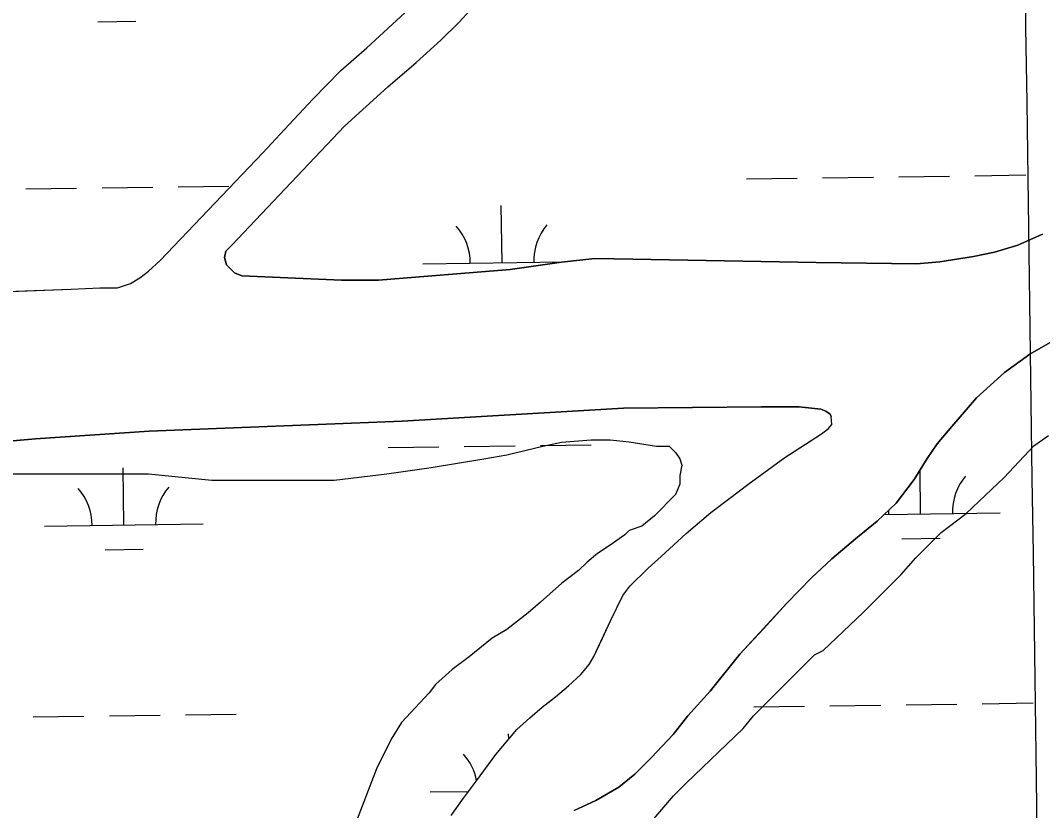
# Model space of a CAD drawing. Extents: x 3767014 to 3805179, y 361544 to 387384.
# Drawn here: x 3794326 to 3794970, y 377311 to 377809 of the extents above; entities that cross this region are included whole.
import ezdxf

# ---------------------------------------------------------------- set-up
doc = ezdxf.new("R2010")
doc.units = 0
for name, color, linetype in [('V-GRID-MAJR', 7, 'Continuous'), ('V-RIVR-EDGE', 7, 'Continuous'), ('V-SITE-VEGE', 7, 'Continuous'), ('V-TOPO-SHOR', 7, 'Continuous'), ('V-WETL-SWMP', 7, 'Continuous')]:
    doc.layers.add(name, color=color, linetype=linetype)

msp = doc.modelspace()

# ---------------------------------------------------------------- linework, layer by layer
at = {"layer": 'V-GRID-MAJR'}
msp.add_spline([(3795108.086, 367296.749), (3795022.617, 373354.339), (3794937.112, 379414.531), (3794851.606, 385474.724), (3794851.569, 385477.324)], degree=3, dxfattribs=at)
at = {"layer": 'V-RIVR-EDGE'}
msp.add_spline([(3785266.865, 377529.211), (3785342.8, 377494.248), (3785391.258, 377467.439), (3785439.72, 377442.249), (3785475.246, 377418.707), (3785525.316, 377389.469), (3785575.383, 377359.422), (3785621.413, 377331.811), (3785722.351, 377269.288), (3785796.661, 377231.094), (3785852.385, 377199.415), (3785928.324, 377166.069), (3785964.678, 377149.804), (3786028.506, 377124.576), (3786060.018, 377113.175), (3786092.316, 377092.068), (3786117.34, 377073.405), (3786135.083, 377053.143), (3786154.458, 377039.347), (3786176.258, 377024.735), (3786206.946, 377006.867), (3786256.211, 376979.248), (3786328.098, 376942.677), (3786374.949, 376919.917), (3786491.265, 376862.208), (3786553.467, 376833.749), (3786619.713, 376805.279), (3786729.589, 376759.718), (3786796.656, 376736.099), (3786845.136, 376718.187), (3786867.767, 376712.469), (3787003.51, 376661.992), (3787089.16, 376631.048), (3787163.496, 376603.367), (3787230.559, 376578.13), (3787257.223, 376568.359), (3787300.044, 376551.27), (3787354.992, 376532.533), (3787409.127, 376512.181), (3787544.074, 376466.558), (3787612.756, 376442.126), (3787657.197, 376425.841), (3787730.724, 376398.162), (3787781.63, 376380.244), (3787834.96, 376361.511), (3787891.524, 376341.961), (3787940, 376322.432), (3787998.976, 376297.215), (3788050.697, 376281.721), (3788117.768, 376259.719), (3788176.757, 376240.164), (3788221.198, 376223.879), (3788259.981, 376209.226), (3788406.252, 376164.383), (3788541.215, 376125.23), (3788606.67, 376104.041), (3788679.39, 376077.173), (3788748.889, 376055.974), (3788871.693, 376005.528), (3788969.454, 375966.467), (3789047.013, 375933.926), (3789119.723, 375903.014), (3789155.253, 375881.09), (3789182.716, 375867.274), (3789214.225, 375854.256), (3789257.04, 375834.74), (3789281.286, 375828.21), (3789303.105, 375821.686), (3789328.955, 375809.491), (3789367.724, 375789.177), (3789414.577, 375767.225), (3789468.708, 375745.255), (3789509.105, 375728.981), (3789555.157, 375710.266), (3789585.849, 375694.015), (3789620.578, 375675.328), (3789681.97, 375646.062), (3789753.859, 375610.3), (3789792.633, 375591.603), (3789842.712, 375566.408), (3789897.64, 375539.584), (3789938.019, 375516.03), (3789968.727, 375506.25), (3790004.289, 375497.265), (3790030.972, 375494.773), (3790047.128, 375487.455), (3790077.007, 375469.589), (3790124.633, 375433.077), (3790192.442, 375382.768), (3790252.165, 375332.478), (3790290.91, 375302.459), (3790337.741, 375271.611), (3790406.357, 375220.491), (3790469.329, 375175.855), (3790570.248, 375106.054), (3790647.751, 375050.868), (3790691.367, 375028.115), (3790744.667, 374997.251), (3790806.838, 374955.852), (3790873.863, 374915.249), (3790932, 374877.903), (3791002.231, 374825.97), (3791052.265, 374782.175), (3791082.927, 374753.793), (3791131.331, 374705.149), (3791170.05, 374664.616), (3791192.631, 374638.681), (3791220.891, 374620.01), (3791288.67, 374557.569), (3791322.577, 374533.223), (3791362.944, 374504.817), (3791396.042, 374480.473), (3791434.785, 374449.645), (3791482.407, 374411.517), (3791534.052, 374365.291), (3791646.192, 374254.216), (3791707.514, 374196.644), (3791738.968, 374161.791), (3791773.65, 374123.694), (3791803.497, 374092.888), (3791829.321, 374070.18), (3791830.912, 374059.662), (3791837.316, 374032.958), (3791849.409, 374017.562), (3791884.123, 373992.405), (3791930.977, 373971.262), (3791954.393, 373955.838), (3791993.134, 373924.202), (3792026.979, 373874.785), (3792047.912, 373836.722), (3792063.186, 373799.482), (3792086.509, 373746.857), (3792112.249, 373690.181), (3792141.261, 373648.864), (3792158.993, 373624.558), (3792177.552, 373607.528), (3792214.702, 373586.409), (3792255.083, 373563.665), (3792301.119, 373538.48), (3792346.34, 373510.871), (3792382.671, 373485.71), (3792422.225, 373455.689), (3792479.537, 373411.875), (3792548.144, 373356.711), (3792619.168, 373298.307), (3792672.431, 373252.077), (3792709.534, 373212.357), (3792750.656, 373162.113), (3792839.385, 373068.08), (3792888.572, 373008.92), (3792945.027, 372945.699), (3792999.062, 372884.91), (3793053.898, 372820.884), (3793149.89, 372720.363), (3793208.761, 372653.092), (3793261.195, 372598.777), (3793315.232, 372538.796), (3793358.792, 372493.399), (3793409.592, 372432.618), (3793462.809, 372367.787), (3793498.283, 372323.219), (3793536.997, 372280.26), (3793578.124, 372232.443), (3793604.724, 372196.792), (3793668.438, 372125.466), (3793703.128, 372090.604), (3793760.41, 372034.66), (3793806.384, 371984.404), (3793839.438, 371942.268), (3793939.427, 371823.136), (3793981.333, 371763.186), (3794029.674, 371688.662), (3794050.609, 371651.408), (3794073.177, 371620.62), (3794178.796, 371488.535), (3794237.625, 371404.28), (3794268.243, 371358.106), (3794301.293, 371314.353), (3794332.724, 371269.794), (3794395.613, 371192), (3794429.476, 371149.862), (3794472.201, 371093.953), (3794523.788, 371024.274), (3794601.175, 370922.181), (3794640.679, 370871.942), (3794687.421, 370805.509), (3794733.389, 370752.828), (3794829.339, 370635.323), (3794895.463, 370557.521), (3794959.948, 370470.826), (3795013.158, 370403.569), (3795070.394, 370329.023), (3795159.854, 370203.448), (3795225.98, 370126.454), (3795296.13, 370041.363), (3795379.18, 369940.065), (3795459.001, 369841.201), (3795508.163, 369772.337), (3795554.103, 369708.333), (3795661.315, 369566.538), (3795715.338, 369500.897), (3795762.105, 369444.169), (3795798.366, 369390.703), (3795915.247, 369234.327), (3795963.601, 369165.465), (3796028.082, 369077.153), (3796043.387, 369052.853), (3796054.672, 369037.459), (3796077.242, 369007.48), (3796148.213, 368927.239), (3796183.677, 368878.627), (3796226.382, 368814.631), (3796275.531, 368740.105), (3796314.222, 368688.25), (3796353.714, 368633.158), (3796401.268, 368567.533), (3796456.873, 368487.33), (3796513.292, 368409.551), (3796545.533, 368365.8), (3796626.113, 368246.716), (3796670.449, 368188.377), (3796704.298, 368140.578), (3796751.041, 368074.145), (3796787.308, 368023.105), (3796838.907, 367958.278), (3796844.528, 367942.09), (3796845.295, 367925.104), (3796846.094, 367921.059), (3796852.559, 367919.425), (3796863.071, 367918.59), (3796875.166, 367904.003), (3796903.398, 367874.01), (3796931.629, 367844.017), (3796952.579, 367812.424), (3796982.392, 367767.87), (3797007.371, 367730.606), (3797037.194, 367690.095), (3797062.185, 367657.684), (3797075.869, 367631.77), (3797095.223, 367609.078), (3797126.665, 367569.372), (3797156.484, 367527.244), (3797212.099, 367451.085), (3797254.808, 367388.706), (3797302.183, 367327.228)], degree=3, dxfattribs=at)
at = {"layer": 'V-SITE-VEGE'}
for p, q in [((3794964.684, 377541.141), (3794973.972, 377547.783)), ((3794632.826, 377535.647), (3794655.389, 377540.969)), ((3794655.389, 377540.969), (3794667.335, 377543.632)), ((3794667.335, 377543.632), (3794685.919, 377544.967)), ((3794685.919, 377544.967), (3794697.865, 377544.975)), ((3794697.865, 377544.975), (3794709.815, 377543.654)), ((3794709.815, 377543.654), (3794727.071, 377541.008)), ((3794727.071, 377541.008), (3794735.038, 377541.012)), ((3794735.038, 377541.012), (3794739.021, 377537.033)), ((3794946.111, 377521.218), (3794964.684, 377541.141)), ((3794618.226, 377532.982), (3794632.826, 377535.647)), ((3794739.021, 377537.033), (3794741.678, 377533.052)), ((3794557.169, 377523.658), (3794585.042, 377527.655)), ((3794585.042, 377527.655), (3794618.226, 377532.982)), ((3794741.678, 377533.052), (3794743.009, 377529.07)), ((3794743.009, 377529.07), (3794741.684, 377522.433)), ((3794311.593, 377523.52), (3794407.17, 377523.574)), ((3794407.17, 377523.574), (3794446.995, 377519.615)), ((3794523.985, 377519.658), (3794557.169, 377523.658)), ((3794741.684, 377522.433), (3794741.688, 377517.122)), ((3794922.229, 377498.639), (3794946.111, 377521.218)), ((3794446.995, 377519.615), (3794523.985, 377519.658)), ((3794741.688, 377517.122), (3794739.036, 377510.485)), ((3794739.036, 377510.485), (3794725.769, 377497.204)), ((3794725.769, 377497.204), (3794717.808, 377490.562)), ((3794906.306, 377486.685), (3794922.229, 377498.639)), ((3794717.808, 377490.562), (3794709.846, 377487.902)), ((3794707.191, 377485.245), (3794697.904, 377478.604)), ((3794709.846, 377487.902), (3794707.191, 377485.245)), ((3794890.389, 377470.745), (3794906.306, 377486.685)), ((3794697.904, 377478.604), (3794689.941, 377473.289)), ((3794689.941, 377473.289), (3794683.308, 377467.977)), ((3794881.099, 377460.12), (3794890.389, 377470.745)), ((3794678.001, 377462.662), (3794667.384, 377454.691)), ((3794683.308, 377467.977), (3794678.001, 377462.662)), ((3794857.22, 377436.212), (3794881.099, 377460.12)), ((3794667.384, 377454.691), (3794654.117, 377442.737)), ((3794654.117, 377442.737), (3794646.159, 377436.095)), ((3794646.159, 377436.095), (3794632.886, 377425.468)), ((3794832.013, 377412.306), (3794857.22, 377436.212)), ((3794632.886, 377425.468), (3794623.598, 377420.154)), ((3794623.598, 377420.154), (3794609.004, 377408.2)), ((3794826.702, 377409.647), (3794832.013, 377412.306)), ((3794609.004, 377408.2), (3794598.389, 377400.229)), ((3794788.229, 377371.131), (3794826.702, 377409.647)), ((3794598.389, 377400.229), (3794587.774, 377390.931)), ((3794583.795, 377385.618), (3794566.549, 377367.024)), ((3794587.774, 377390.931), (3794583.795, 377385.618)), ((3794566.549, 377367.024), (3794559.918, 377356.401)), ((3794781.595, 377363.162), (3794788.229, 377371.131)), ((3794745.776, 377328.629), (3794781.595, 377363.162)), ((3794559.918, 377356.401), (3794550.636, 377337.812)), ((3794550.636, 377337.812), (3794537.381, 377303.291)), ((3794737.813, 377320.66), (3794745.776, 377328.629)), ((3794721.896, 377302.066), (3794737.813, 377320.66))]:
    msp.add_line(p, q, dxfattribs=at)
at = {"layer": 'V-TOPO-SHOR'}
for points in [[(3794459.688, 377667.706), (3794530.533, 377742.527), (3794557.784, 377767.47), (3794575.691, 377782.668), (3794591.262, 377796.699), (3794602.551, 377808), (3794617.343, 377823.976)], [(3794297.29, 377637.625), (3794358.437, 377639.996), (3794376.353, 377640.785), (3794387.648, 377640.791), (3794395.828, 377643.523), (3794401.667, 377647.031), (3794407.116, 377651.318), (3794414.514, 377657.945), (3794479.13, 377725.75), (3794492.753, 377740.557), (3794510.659, 377759.653), (3794528.178, 377777.579), (3794544.527, 377791.999), (3794571.388, 377816.55)], [(3794459.688, 377667.706), (3794455.795, 377663.808), (3794455.019, 377659.913), (3794456.19, 377655.242), (3794461.257, 377650.181), (3794465.933, 377648.235), (3794528.641, 377645.544), (3794552.008, 377645.557), (3794634.964, 377652.225), (3794667.29, 377656.917), (3794688.321, 377659.266), (3794712.08, 377658.887), (3794827.757, 377656.616), (3794890.856, 377655.872), (3794905.655, 377657.05), (3794926.686, 377660.566), (3794939.926, 377663.3), (3794954.723, 377667.591), (3794970.3, 377674.612)], [(3794675.271, 377311.448), (3794688.901, 377317.686), (3794703.306, 377326.263), (3794713.43, 377334.449), (3794723.94, 377344.97), (3794737.563, 377359.39), (3794746.904, 377371.077), (3794760.916, 377386.667), (3794779.598, 377410.045), (3794794.389, 377426.021), (3794809.182, 377442), (3794824.753, 377457.976), (3794837.598, 377470.057), (3794852.392, 377482.53), (3794866.018, 377493.833), (3794878.085, 377505.133), (3794889.371, 377519.94), (3794897.545, 377533.189), (3794903.771, 377542.538), (3794913.112, 377553.45), (3794928.68, 377571.376), (3794946.199, 377587.352), (3794962.161, 377599.046), (3794976.569, 377607.234)], [(3793935.902, 377541.61), (3793980.305, 377542.024), (3794001.336, 377541.258), (3794027.042, 377539.325), (3794052.36, 377539.339), (3794074.56, 377539.741), (3794108.446, 377538.592), (3794215.165, 377538.651), (3794245.935, 377539.056), (3794267.355, 377540.236), (3794286.44, 377541.027), (3794309.808, 377543.378), (3794335.901, 377545.729), (3794407.563, 377550.441), (3794566.858, 377556.761), (3794706.288, 377565.019), (3794793.144, 377565.846), (3794804.439, 377565.853), (3794816.903, 377565.861), (3794826.641, 377564.697), (3794830.534, 377564.308), (3794833.651, 377563.143), (3794836.379, 377561.197), (3794837.159, 377559.639)], [(3794597.767, 377308.29), (3794605.549, 377319.2), (3794613.723, 377330.109), (3794625.787, 377346.864), (3794639.022, 377362.449), (3794647.195, 377369.855), (3794654.982, 377376.48), (3794663.546, 377383.105), (3794671.722, 377390.122), (3794679.508, 377397.136), (3794684.567, 377403.37), (3794687.68, 377408.435), (3794693.128, 377420.125), (3794698.184, 377431.033), (3794705.967, 377447.005), (3794710.247, 377452.85), (3794721.925, 377464.151), (3794730.1, 377471.556), (3794745.671, 377485.976), (3794761.242, 377499.227), (3794773.311, 377508.191), (3794784.604, 377516.766), (3794807.961, 377533.916), (3794823.147, 377543.662), (3794830.934, 377548.729), (3794835.216, 377551.848), (3794837.551, 377554.576), (3794837.159, 377559.639)]]:
    msp.add_lwpolyline(points, dxfattribs=at)
at = {"layer": 'V-WETL-SWMP'}
for p, q in [((3794544.528, 377792), (3794571.389, 377816.552)), ((3794375.196, 377808.388), (3794399.194, 377808.722)), ((3794528.178, 377777.58), (3794544.528, 377792)), ((3794510.661, 377759.653), (3794528.178, 377777.58)), ((3794492.755, 377740.559), (3794510.661, 377759.653)), ((3794479.131, 377725.751), (3794492.755, 377740.559)), ((3794414.515, 377657.945), (3794479.131, 377725.751)), ((3794783.674, 377709.412), (3794815.671, 377709.856)), ((3794831.67, 377710.078), (3794863.667, 377710.523)), ((3794879.665, 377710.745), (3794911.662, 377711.19)), ((3794927.66, 377711.412), (3794959.657, 377711.856)), ((3794329.81, 377703.108), (3794361.807, 377703.552)), ((3794377.805, 377703.775), (3794409.802, 377704.219)), ((3794425.801, 377704.441), (3794457.797, 377704.886)), ((3794629.802, 377656.527), (3794629.302, 377692.524)), ((3794407.118, 377651.319), (3794414.515, 377657.945)), ((3794579.807, 377655.833), (3794668.64, 377657.067)), ((3794401.668, 377647.032), (3794407.118, 377651.319)), ((3794387.65, 377640.792), (3794395.828, 377643.523)), ((3794395.828, 377643.523), (3794401.668, 377647.032)), ((3794297.291, 377637.626), (3794358.439, 377639.997)), ((3794358.439, 377639.997), (3794376.355, 377640.786)), ((3794376.355, 377640.786), (3794387.65, 377640.792)), ((3794997.205, 377618.931), (3794962.163, 377599.048)), ((3794962.163, 377599.048), (3794946.2, 377587.354)), ((3794946.2, 377587.354), (3794928.682, 377571.376)), ((3794793.145, 377565.848), (3794706.29, 377565.02)), ((3794816.903, 377565.861), (3794793.145, 377565.848)), ((3794830.536, 377564.31), (3794816.903, 377565.861)), ((3794928.682, 377571.376), (3794913.113, 377553.451)), ((3794706.29, 377565.02), (3794566.86, 377556.763)), ((3794833.653, 377563.144), (3794830.536, 377564.31)), ((3794836.38, 377561.198), (3794833.653, 377563.144)), ((3794837.16, 377559.64), (3794836.38, 377561.198)), ((3794837.552, 377554.577), (3794837.16, 377559.64)), ((3794566.86, 377556.763), (3794407.564, 377550.443)), ((3794835.217, 377551.85), (3794837.552, 377554.577)), ((3794913.113, 377553.451), (3794903.771, 377542.54)), ((3794407.564, 377550.443), (3794335.902, 377545.729)), ((3794807.963, 377533.918), (3794830.934, 377548.731)), ((3794830.934, 377548.731), (3794835.217, 377551.85)), ((3794335.902, 377545.729), (3794309.808, 377543.378)), ((3794558.004, 377540.088), (3794590.001, 377540.532)), ((3794606, 377540.755), (3794637.996, 377541.199)), ((3794653.995, 377541.421), (3794685.992, 377541.866)), ((3794903.771, 377542.54), (3794897.545, 377533.189)), ((3794784.604, 377516.768), (3794807.963, 377533.918)), ((3794391.601, 377491.342), (3794391.101, 377527.338)), ((3794897.545, 377533.189), (3794889.373, 377519.942)), ((3794893.461, 377498.313), (3794893.077, 377525.946)), ((3794773.313, 377508.193), (3794784.604, 377516.768)), ((3794889.373, 377519.942), (3794878.086, 377505.135)), ((3794761.244, 377499.228), (3794773.313, 377508.193)), ((3794878.086, 377505.135), (3794866.019, 377493.833)), ((3794745.672, 377485.977), (3794761.244, 377499.228)), ((3794870.461, 377497.994), (3794943.456, 377499.008)), ((3794341.606, 377490.647), (3794441.596, 377492.036)), ((3794866.019, 377493.833), (3794852.393, 377482.531)), ((3794730.101, 377471.557), (3794745.672, 377485.977)), ((3794852.393, 377482.531), (3794837.599, 377470.059)), ((3794881.676, 377482.717), (3794905.674, 377483.05)), ((3794379.817, 377475.746), (3794403.814, 377476.079)), ((3794721.926, 377464.152), (3794730.101, 377471.557)), ((3794837.599, 377470.059), (3794824.753, 377457.978)), ((3794710.248, 377452.851), (3794721.926, 377464.152)), ((3794824.753, 377457.978), (3794809.183, 377442)), ((3794705.967, 377447.006), (3794710.248, 377452.851)), ((3794698.186, 377431.033), (3794705.967, 377447.006)), ((3794809.183, 377442), (3794779.6, 377410.046)), ((3794687.682, 377408.437), (3794698.186, 377431.033)), ((3794684.569, 377403.372), (3794687.682, 377408.437)), ((3794779.6, 377410.046), (3794760.918, 377386.667)), ((3794679.509, 377397.138), (3794684.569, 377403.372)), ((3794671.724, 377390.123), (3794679.509, 377397.138)), ((3794663.548, 377383.107), (3794671.724, 377390.123)), ((3794760.918, 377386.667), (3794746.905, 377371.079)), ((3794654.983, 377376.481), (3794663.548, 377383.107)), ((3794932.281, 377378.77), (3794964.278, 377379.214)), ((3794430.421, 377371.798), (3794462.418, 377372.243)), ((3794647.197, 377369.856), (3794654.983, 377376.481)), ((3794788.295, 377376.77), (3794820.292, 377377.214)), ((3794836.29, 377377.436), (3794868.287, 377377.881)), ((3794884.286, 377378.103), (3794916.283, 377378.548)), ((3794334.431, 377370.465), (3794366.428, 377370.91)), ((3794382.426, 377371.132), (3794414.423, 377371.576)), ((3794639.022, 377362.451), (3794647.197, 377369.856)), ((3794746.905, 377371.079), (3794737.564, 377359.39)), ((3794625.789, 377346.864), (3794639.022, 377362.451)), ((3794633.97, 377356.5), (3794633.923, 377359.882)), ((3794737.564, 377359.39), (3794723.94, 377344.971)), ((3794613.724, 377330.11), (3794625.789, 377346.864)), ((3794723.94, 377344.971), (3794713.43, 377334.449)), ((3794713.43, 377334.449), (3794703.307, 377326.264)), ((3794605.551, 377319.2), (3794613.724, 377330.11)), ((3794584.427, 377323.191), (3794608.794, 377323.529)), ((3794703.307, 377326.264), (3794688.901, 377317.688)), ((3794597.767, 377308.29), (3794605.551, 377319.2)), ((3794688.901, 377317.688), (3794675.273, 377311.448))]:
    msp.add_line(p, q, dxfattribs=at)
for points in [[(3794459.689, 377667.706), (3794530.533, 377742.527), (3794557.783, 377767.469), (3794575.691, 377782.669), (3794591.263, 377796.699), (3794602.551, 377808), (3794617.343, 377823.977)], [(3794970.299, 377674.612), (3794954.723, 377667.592), (3794939.925, 377663.3), (3794926.685, 377660.566), (3794905.654, 377657.049), (3794890.855, 377655.872), (3794827.758, 377656.616), (3794712.08, 377658.888), (3794688.321, 377659.265), (3794667.29, 377656.916), (3794634.965, 377652.224), (3794552.009, 377645.557), (3794528.64, 377645.544), (3794465.932, 377648.235), (3794461.257, 377650.18), (3794456.191, 377655.241), (3794455.02, 377659.914), (3794455.796, 377663.809), (3794459.689, 377667.706)]]:
    msp.add_lwpolyline(points, dxfattribs=at)
for centre, start, end in [((3794574.558, 377656.235), 0.024037, 41.567696), ((3794685.033, 377657.769), 140.024034, 181.567693), ((3794948.692, 377499.555), 140.024034, 181.567693), ((3794336.357, 377491.049), 0.024037, 41.567696), ((3794446.832, 377492.584), 140.024034, 181.567693), ((3794838.217, 377498.021), 0.024037, 4.373973), ((3794579.178, 377323.593), 10.824493, 41.567696)]:
    msp.add_arc(centre, 35.246, start, end, dxfattribs=at)

doc.saveas('drawing.dxf')
